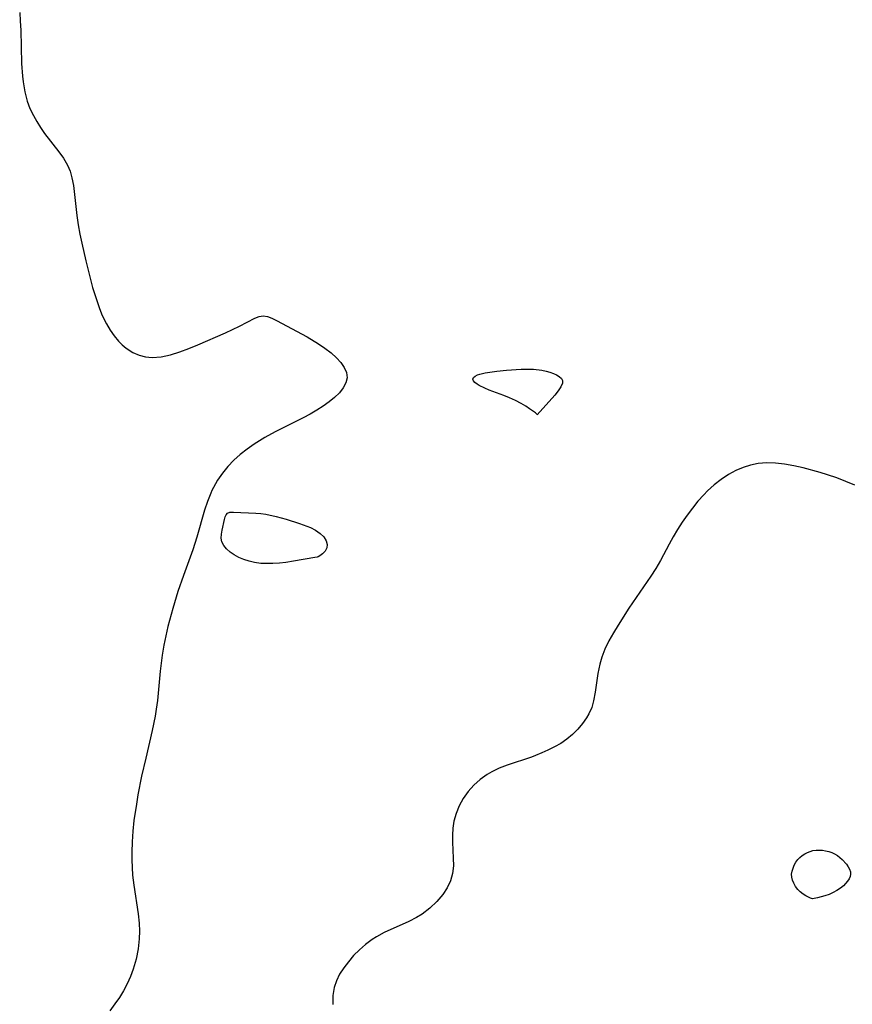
# Model space of a CAD drawing. Header units: metres. Extents: x 1073367 to 1082519, y 1569854 to 1574957.
# Tile 455 of 656: x 1077364 to 1077516, y 1573070 to 1573249. Entities that reach past the tile are written whole.
import ezdxf

# ---------------------------------------------------------------- set-up
doc = ezdxf.new("R2010")
doc.units = ezdxf.units.M
doc.layers.add('CGG_CurvaNivelLidar_v1', color=253, linetype='Continuous', lineweight=30)

msp = doc.modelspace()

# ---------------------------------------------------------------- linework, layer by layer
at = {"layer": 'CGG_CurvaNivelLidar_v1'}
for p, q in [((1077364.4617, 1573250.1431, 70), (1077364.5795, 1573248.5676, 70)), ((1077364.5795, 1573248.5676, 70), (1077364.6491, 1573246.9795, 70)), ((1077364.6491, 1573246.9795, 70), (1077364.8154, 1573240.8822, 70)), ((1077364.8154, 1573240.8822, 70), (1077364.9743, 1573238.5839, 70)), ((1077364.9743, 1573238.5839, 70), (1077365.0854, 1573237.5882, 70)), ((1077365.0854, 1573237.5882, 70), (1077365.3759, 1573235.785, 70)), ((1077365.3759, 1573235.785, 70), (1077365.8269, 1573234.0445, 70)), ((1077365.8269, 1573234.0445, 70), (1077366.3297, 1573232.7284, 70)), ((1077366.3297, 1573232.7284, 70), (1077366.9449, 1573231.457, 70)), ((1077366.9449, 1573231.457, 70), (1077367.5743, 1573230.3446, 70)), ((1077367.5743, 1573230.3446, 70), (1077368.2598, 1573229.264, 70)), ((1077368.2598, 1573229.264, 70), (1077368.9906, 1573228.2163, 70)), ((1077368.9906, 1573228.2163, 70), (1077371.5815, 1573224.8846, 70)), ((1077371.5815, 1573224.8846, 70), (1077372.4385, 1573223.6891, 70)), ((1077372.4385, 1573223.6891, 70), (1077373.1618, 1573222.4391, 70)), ((1077373.1618, 1573222.4391, 70), (1077373.6253, 1573221.3268, 70)), ((1077373.6253, 1573221.3268, 70), (1077373.9621, 1573220.1603, 70)), ((1077373.9621, 1573220.1603, 70), (1077374.2179, 1573218.756, 70)), ((1077374.2179, 1573218.756, 70), (1077374.8633, 1573213.3115, 70)), ((1077374.8633, 1573213.3115, 70), (1077375.1159, 1573211.6092, 70)), ((1077375.1159, 1573211.6092, 70), (1077375.4171, 1573209.8937, 70)), ((1077375.4171, 1573209.8937, 70), (1077375.7416, 1573208.2932, 70)), ((1077375.7416, 1573208.2932, 70), (1077376.478, 1573205.0838, 70)), ((1077376.478, 1573205.0838, 70), (1077377.2113, 1573202.1396, 70)), ((1077377.2113, 1573202.1396, 70), (1077377.7187, 1573200.2445, 70)), ((1077377.7187, 1573200.2445, 70), (1077378.2711, 1573198.3796, 70)), ((1077378.2711, 1573198.3796, 70), (1077378.8967, 1573196.5657, 70)), ((1077378.8967, 1573196.5657, 70), (1077379.3455, 1573195.4548, 70)), ((1077379.3455, 1573195.4548, 70), (1077379.8421, 1573194.3822, 70)), ((1077379.8421, 1573194.3822, 70), (1077380.251, 1573193.6025, 70)), ((1077380.251, 1573193.6025, 70), (1077380.9139, 1573192.49, 70)), ((1077404.3754, 1573193.1925, 70), (1077407.1763, 1573194.6454, 70)), ((1077407.1763, 1573194.6454, 70), (1077407.9531, 1573194.9458, 70)), ((1077407.9531, 1573194.9458, 70), (1077408.7032, 1573195.067, 70)), ((1077408.7032, 1573195.067, 70), (1077409.4767, 1573194.9584, 70)), ((1077409.4767, 1573194.9584, 70), (1077410.2758, 1573194.6581, 70)), ((1077410.2758, 1573194.6581, 70), (1077411.1303, 1573194.2306, 70)), ((1077411.1303, 1573194.2306, 70), (1077416.6703, 1573191.2352, 70)), ((1077380.9139, 1573192.49, 70), (1077381.6349, 1573191.4497, 70)), ((1077396.8408, 1573189.841, 70), (1077401.8319, 1573191.9811, 70)), ((1077401.8319, 1573191.9811, 70), (1077404.3754, 1573193.1925, 70)), ((1077381.6349, 1573191.4497, 70), (1077382.4127, 1573190.4949, 70)), ((1077382.4127, 1573190.4949, 70), (1077383.0868, 1573189.7968, 70)), ((1077416.6703, 1573191.2352, 70), (1077418.7363, 1573189.9961, 70)), ((1077383.0868, 1573189.7968, 70), (1077383.8096, 1573189.182, 70)), ((1077383.8096, 1573189.182, 70), (1077385.0289, 1573188.4225, 70)), ((1077385.0289, 1573188.4225, 70), (1077386.1518, 1573187.9422, 70)), ((1077391.8639, 1573188.002, 70), (1077393.5698, 1573188.5561, 70)), ((1077393.5698, 1573188.5561, 70), (1077395.2011, 1573189.1732, 70)), ((1077395.2011, 1573189.1732, 70), (1077396.8408, 1573189.841, 70)), ((1077418.7363, 1573189.9961, 70), (1077419.9254, 1573189.1952, 70)), ((1077419.9254, 1573189.1952, 70), (1077421.0316, 1573188.3547, 70)), ((1077421.0316, 1573188.3547, 70), (1077422.019, 1573187.4733, 70)), ((1077386.1518, 1573187.9422, 70), (1077387.3296, 1573187.6256, 70)), ((1077387.3296, 1573187.6256, 70), (1077388.5488, 1573187.494, 70)), ((1077388.5488, 1573187.494, 70), (1077390.1872, 1573187.6186, 70)), ((1077390.1872, 1573187.6186, 70), (1077391.8639, 1573188.002, 70)), ((1077422.019, 1573187.4733, 70), (1077422.8164, 1573186.59, 70)), ((1077422.8164, 1573186.59, 70), (1077423.4327, 1573185.6806, 70)), ((1077423.4327, 1573185.6806, 70), (1077423.826, 1573184.7585, 70)), ((1077423.826, 1573184.7585, 70), (1077423.9429, 1573183.8362, 70)), ((1077448.0563, 1573184.494, 70), (1077449.0221, 1573184.703, 70)), ((1077449.0221, 1573184.703, 70), (1077451.1815, 1573185.0005, 70)), ((1077451.1815, 1573185.0005, 70), (1077452.9187, 1573185.1946, 70)), ((1077452.9187, 1573185.1946, 70), (1077455.5771, 1573185.3957, 70)), ((1077455.5771, 1573185.3957, 70), (1077456.4617, 1573185.4136, 70)), ((1077456.4617, 1573185.4136, 70), (1077457.8351, 1573185.3614, 70)), ((1077457.8351, 1573185.3614, 70), (1077459.3316, 1573185.1818, 70)), ((1077459.3316, 1573185.1818, 70), (1077460.1236, 1573185.0202, 70)), ((1077460.1236, 1573185.0202, 70), (1077460.808, 1573184.8291, 70)), ((1077460.808, 1573184.8291, 70), (1077461.4457, 1573184.6004, 70)), ((1077423.7377, 1573182.9137, 70), (1077423.2529, 1573182.0064, 70)), ((1077423.9429, 1573183.8362, 70), (1077423.7377, 1573182.9137, 70)), ((1077446.8032, 1573183.582, 70), (1077446.9199, 1573183.8636, 70)), ((1077446.8983, 1573183.2766, 70), (1077446.8032, 1573183.582, 70)), ((1077447.1795, 1573182.9667, 70), (1077446.8983, 1573183.2766, 70)), ((1077446.9199, 1573183.8636, 70), (1077447.2082, 1573184.1235, 70)), ((1077447.6014, 1573182.6561, 70), (1077447.1795, 1573182.9667, 70)), ((1077447.2082, 1573184.1235, 70), (1077447.6308, 1573184.347, 70)), ((1077447.6308, 1573184.347, 70), (1077448.0563, 1573184.494, 70)), ((1077461.4457, 1573184.6004, 70), (1077462.0212, 1573184.3379, 70)), ((1077462.0212, 1573184.3379, 70), (1077462.5126, 1573184.043, 70)), ((1077462.5126, 1573184.043, 70), (1077462.8893, 1573183.7138, 70)), ((1077462.8893, 1573183.7138, 70), (1077463.11, 1573183.3453, 70)), ((1077463.11, 1573183.3453, 70), (1077463.0946, 1573182.8423, 70)), ((1077422.5462, 1573181.1176, 70), (1077421.6636, 1573180.2512, 70)), ((1077423.2529, 1573182.0064, 70), (1077422.5462, 1573181.1176, 70)), ((1077447.9377, 1573182.4532, 70), (1077447.6014, 1573182.6561, 70)), ((1077448.9988, 1573181.9207, 70), (1077447.9377, 1573182.4532, 70)), ((1077449.7475, 1573181.5985, 70), (1077448.9988, 1573181.9207, 70)), ((1077452.4041, 1573180.5938, 70), (1077449.7475, 1573181.5985, 70)), ((1077462.3084, 1573181.4665, 70), (1077461.6773, 1573180.6729, 70)), ((1077462.8043, 1573182.2028, 70), (1077462.3084, 1573181.4665, 70)), ((1077463.0946, 1573182.8423, 70), (1077462.8043, 1573182.2028, 70)), ((1077420.6829, 1573179.4436, 70), (1077419.5982, 1573178.6647, 70)), ((1077421.6636, 1573180.2512, 70), (1077420.6829, 1573179.4436, 70)), ((1077453.4711, 1573180.161, 70), (1077452.4041, 1573180.5938, 70)), ((1077454.5485, 1573179.678, 70), (1077453.4711, 1573180.161, 70)), ((1077455.5786, 1573179.1523, 70), (1077454.5485, 1573179.678, 70)), ((1077461.6773, 1573180.6729, 70), (1077458.5, 1573177.1005, 70)), ((1077418.4292, 1573177.919, 70), (1077417.2306, 1573177.2306, 70)), ((1077419.5982, 1573178.6647, 70), (1077418.4292, 1573177.919, 70)), ((1077456.3993, 1573178.6724, 70), (1077455.5786, 1573179.1523, 70)), ((1077457.1195, 1573178.2039, 70), (1077456.3993, 1573178.6724, 70)), ((1077458.1632, 1573177.4337, 70), (1077457.1195, 1573178.2039, 70)), ((1077415.9846, 1573176.5682, 70), (1077410.9033, 1573174.0179, 70)), ((1077417.2306, 1573177.2306, 70), (1077415.9846, 1573176.5682, 70)), ((1077458.4352, 1573177.197, 70), (1077458.1632, 1573177.4337, 70)), ((1077458.5, 1573177.1005, 70), (1077458.4352, 1573177.197, 70)), ((1077410.9033, 1573174.0179, 70), (1077409.004, 1573172.9736, 70)), ((1077409.004, 1573172.9736, 70), (1077407.0575, 1573171.7548, 70)), ((1077405.7696, 1573170.8446, 70), (1077404.5424, 1573169.8758, 70)), ((1077407.0575, 1573171.7548, 70), (1077405.7696, 1573170.8446, 70)), ((1077403.3895, 1573168.8409, 70), (1077402.302, 1573167.7069, 70)), ((1077404.5424, 1573169.8758, 70), (1077403.3895, 1573168.8409, 70)), ((1077402.302, 1573167.7069, 70), (1077401.3111, 1573166.5011, 70)), ((1077494.6143, 1573166.9908, 70.5), (1077493.2351, 1573166.239, 70.5)), ((1077495.9163, 1573167.5411, 70.5), (1077494.6143, 1573166.9908, 70.5)), ((1077497.2602, 1573167.9583, 70.5), (1077495.9163, 1573167.5411, 70.5)), ((1077498.6386, 1573168.2319, 70.5), (1077497.2602, 1573167.9583, 70.5)), ((1077500.1999, 1573168.3579, 70.5), (1077498.6386, 1573168.2319, 70.5)), ((1077501.7847, 1573168.3226, 70.5), (1077500.1999, 1573168.3579, 70.5)), ((1077503.4127, 1573168.1484, 70.5), (1077501.7847, 1573168.3226, 70.5)), ((1077505.122, 1573167.8418, 70.5), (1077503.4127, 1573168.1484, 70.5)), ((1077506.8345, 1573167.446, 70.5), (1077505.122, 1573167.8418, 70.5)), ((1077509.9115, 1573166.6187, 70.5), (1077506.8345, 1573167.446, 70.5)), ((1077400.4227, 1573165.2286, 70), (1077399.6484, 1573163.8904, 70)), ((1077401.3111, 1573166.5011, 70), (1077400.4227, 1573165.2286, 70)), ((1077491.9151, 1573165.3582, 70.5), (1077490.6543, 1573164.3685, 70.5)), ((1077493.2351, 1573166.239, 70.5), (1077491.9151, 1573165.3582, 70.5)), ((1077511.2688, 1573166.2096, 70.5), (1077509.9115, 1573166.6187, 70.5)), ((1077512.9389, 1573165.6416, 70.5), (1077511.2688, 1573166.2096, 70.5)), ((1077514.5932, 1573165.0156, 70.5), (1077512.9389, 1573165.6416, 70.5)), ((1077516.2303, 1573164.3442, 70.5), (1077514.5932, 1573165.0156, 70.5)), ((1077399.3912, 1573163.3725, 70), (1077399.176, 1573162.9007, 70)), ((1077399.6484, 1573163.8904, 70), (1077399.3912, 1573163.3725, 70)), ((1077489.457, 1573163.2823, 70.5), (1077488.7629, 1573162.5796, 70.5)), ((1077490.6543, 1573164.3685, 70.5), (1077489.457, 1573163.2823, 70.5)), ((1077399.176, 1573162.9007, 70), (1077398.5706, 1573161.3592, 70)), ((1077488.7629, 1573162.5796, 70.5), (1077487.6999, 1573161.4026, 70.5)), ((1077398.0534, 1573159.771, 70), (1077396.6733, 1573154.885, 70)), ((1077398.5706, 1573161.3592, 70), (1077398.0534, 1573159.771, 70)), ((1077486.6876, 1573160.1698, 70.5), (1077485.7241, 1573158.8916, 70.5)), ((1077487.6999, 1573161.4026, 70.5), (1077486.6876, 1573160.1698, 70.5)), ((1077401.241, 1573156.155, 70), (1077401.6766, 1573158.0886, 70)), ((1077401.6766, 1573158.0886, 70), (1077401.7995, 1573158.5646, 70)), ((1077401.7995, 1573158.5646, 70), (1077401.9634, 1573158.9552, 70)), ((1077401.9634, 1573158.9552, 70), (1077402.2062, 1573159.2323, 70)), ((1077402.2062, 1573159.2323, 70), (1077402.6708, 1573159.3969, 70)), ((1077402.6708, 1573159.3969, 70), (1077403.2905, 1573159.4197, 70)), ((1077403.2905, 1573159.4197, 70), (1077407.3619, 1573159.25, 70)), ((1077407.3619, 1573159.25, 70), (1077408.2802, 1573159.1619, 70)), ((1077408.2802, 1573159.1619, 70), (1077409.1934, 1573159.027, 70)), ((1077409.1934, 1573159.027, 70), (1077411.0405, 1573158.6396, 70)), ((1077411.0405, 1573158.6396, 70), (1077412.8924, 1573158.1427, 70)), ((1077412.8924, 1573158.1427, 70), (1077415.3329, 1573157.363, 70)), ((1077485.7241, 1573158.8916, 70.5), (1077484.8106, 1573157.5748, 70.5)), ((1077401.124, 1573155.4294, 70), (1077401.241, 1573156.155, 70)), ((1077415.3329, 1573157.363, 70), (1077417.3078, 1573156.6178, 70)), ((1077417.3078, 1573156.6178, 70), (1077418.2407, 1573156.1406, 70)), ((1077418.2407, 1573156.1406, 70), (1077419.0692, 1573155.5665, 70)), ((1077483.9845, 1573156.2822, 70.5), (1077483.2035, 1573154.966, 70.5)), ((1077484.8106, 1573157.5748, 70.5), (1077483.9845, 1573156.2822, 70.5)), ((1077396.6733, 1573154.885, 70), (1077395.93, 1573152.5745, 70)), ((1077401.0968, 1573154.7126, 70), (1077401.124, 1573155.4294, 70)), ((1077401.2164, 1573154.025, 70), (1077401.0968, 1573154.7126, 70)), ((1077419.0692, 1573155.5665, 70), (1077419.7348, 1573154.9126, 70)), ((1077419.7348, 1573154.9126, 70), (1077420.1617, 1573154.2421, 70)), ((1077483.2035, 1573154.966, 70.5), (1077482.4654, 1573153.6329, 70.5)), ((1077395.93, 1573152.5745, 70), (1077394.2038, 1573147.9314, 70)), ((1077401.5449, 1573153.3603, 70), (1077401.2164, 1573154.025, 70)), ((1077402.0515, 1573152.7458, 70), (1077401.5449, 1573153.3603, 70)), ((1077402.6944, 1573152.1791, 70), (1077402.0515, 1573152.7458, 70)), ((1077420.2828, 1573152.9209, 70), (1077419.9517, 1573152.3205, 70)), ((1077420.1617, 1573154.2421, 70), (1077420.3516, 1573153.5642, 70)), ((1077420.3516, 1573153.5642, 70), (1077420.2828, 1573152.9209, 70)), ((1077482.4654, 1573153.6329, 70.5), (1077480.8734, 1573150.6339, 70.5)), ((1077403.4423, 1573151.6622, 70), (1077402.6944, 1573152.1791, 70)), ((1077404.2728, 1573151.2016, 70), (1077403.4423, 1573151.6622, 70)), ((1077405.1707, 1573150.8093, 70), (1077404.2728, 1573151.2016, 70)), ((1077406.1288, 1573150.4971, 70), (1077405.1707, 1573150.8093, 70)), ((1077418.0761, 1573151.2138, 70), (1077414.2102, 1573150.5047, 70)), ((1077418.5, 1573151.2649, 70), (1077418.0761, 1573151.2138, 70)), ((1077418.6844, 1573151.3101, 70), (1077418.5, 1573151.2649, 70)), ((1077418.9861, 1573151.4719, 70), (1077418.6844, 1573151.3101, 70)), ((1077419.4743, 1573151.8281, 70), (1077418.9861, 1573151.4719, 70)), ((1077419.9517, 1573152.3205, 70), (1077419.4743, 1573151.8281, 70)), ((1077407.1327, 1573150.2644, 70), (1077406.1288, 1573150.4971, 70)), ((1077408.2833, 1573150.1228, 70), (1077407.1327, 1573150.2644, 70)), ((1077409.3435, 1573150.0836, 70), (1077408.2833, 1573150.1228, 70)), ((1077410.4759, 1573150.1071, 70), (1077409.3435, 1573150.0836, 70)), ((1077411.6465, 1573150.185, 70), (1077410.4759, 1573150.1071, 70)), ((1077412.8215, 1573150.3085, 70), (1077411.6465, 1573150.185, 70)), ((1077414.2102, 1573150.5047, 70), (1077412.8215, 1573150.3085, 70)), ((1077480.0281, 1573149.213, 70.5), (1077479.1271, 1573147.8174, 70.5)), ((1077480.8734, 1573150.6339, 70.5), (1077480.0281, 1573149.213, 70.5)), ((1077394.2038, 1573147.9314, 70), (1077393.1961, 1573144.9885, 70)), ((1077479.1271, 1573147.8174, 70.5), (1077475.1612, 1573141.968, 70.5)), ((1077393.1961, 1573144.9885, 70), (1077392.2586, 1573141.9056, 70)), ((1077392.2586, 1573141.9056, 70), (1077391.3852, 1573138.6248, 70)), ((1077475.1612, 1573141.968, 70.5), (1077473.2021, 1573138.9177, 70.5)), ((1077391.3852, 1573138.6248, 70), (1077390.9935, 1573136.9398, 70)), ((1077473.2021, 1573138.9177, 70.5), (1077472.3293, 1573137.4772, 70.5)), ((1077390.9935, 1573136.9398, 70), (1077390.6469, 1573135.2476, 70)), ((1077472.3293, 1573137.4772, 70.5), (1077471.5189, 1573136.0293, 70.5)), ((1077390.6469, 1573135.2476, 70), (1077390.3419, 1573133.4542, 70)), ((1077471.5189, 1573136.0293, 70.5), (1077470.8023, 1573134.5645, 70.5)), ((1077390.3419, 1573133.4542, 70), (1077389.9926, 1573130.5212, 70)), ((1077470.2161, 1573133.0727, 70.5), (1077469.8523, 1573131.8098, 70.5)), ((1077470.8023, 1573134.5645, 70.5), (1077470.2161, 1573133.0727, 70.5)), ((1077469.8523, 1573131.8098, 70.5), (1077469.5055, 1573130.0986, 70.5)), ((1077389.9926, 1573130.5212, 70), (1077389.4915, 1573125.2049, 70)), ((1077469.5055, 1573130.0986, 70.5), (1077469.0145, 1573126.7292, 70.5)), ((1077469.0145, 1573126.7292, 70.5), (1077468.7263, 1573125.1404, 70.5)), ((1077389.4915, 1573125.2049, 70), (1077389.2771, 1573123.6126, 70)), ((1077468.3945, 1573123.9437, 70.5), (1077467.8975, 1573122.8188, 70.5)), ((1077468.7263, 1573125.1404, 70.5), (1077468.3945, 1573123.9437, 70.5)), ((1077389.0725, 1573122.3845, 70), (1077388.5466, 1573119.7908, 70)), ((1077389.2771, 1573123.6126, 70), (1077389.0725, 1573122.3845, 70)), ((1077467.456, 1573122.0629, 70.5), (1077466.72, 1573121.0085, 70.5)), ((1077467.8975, 1573122.8188, 70.5), (1077467.456, 1573122.0629, 70.5)), ((1077466.72, 1573121.0085, 70.5), (1077465.8749, 1573119.9954, 70.5)), ((1077388.5466, 1573119.7908, 70), (1077387.3527, 1573114.7342, 70)), ((1077464.9257, 1573119.0407, 70.5), (1077463.872, 1573118.1649, 70.5)), ((1077465.8749, 1573119.9954, 70.5), (1077464.9257, 1573119.0407, 70.5)), ((1077461.645, 1573116.7751, 70.5), (1077460.4381, 1573116.1735, 70.5)), ((1077462.7957, 1573117.434, 70.5), (1077461.645, 1573116.7751, 70.5)), ((1077463.872, 1573118.1649, 70.5), (1077462.7957, 1573117.434, 70.5)), ((1077457.4277, 1573114.9376, 70.5), (1077453.0146, 1573113.4564, 70.5)), ((1077458.2082, 1573115.2258, 70.5), (1077457.4277, 1573114.9376, 70.5)), ((1077459.3362, 1573115.6812, 70.5), (1077458.2082, 1573115.2258, 70.5)), ((1077460.4381, 1573116.1735, 70.5), (1077459.3362, 1573115.6812, 70.5)), ((1077387.3527, 1573114.7342, 70), (1077386.6216, 1573111.4528, 70)), ((1077453.0146, 1573113.4564, 70.5), (1077451.5934, 1573112.9128, 70.5)), ((1077386.6216, 1573111.4528, 70), (1077385.9573, 1573108.0852, 70)), ((1077449.3827, 1573111.8027, 70.5), (1077448.1063, 1573110.8948, 70.5)), ((1077450.236, 1573112.2852, 70.5), (1077449.3827, 1573111.8027, 70.5)), ((1077451.5934, 1573112.9128, 70.5), (1077450.236, 1573112.2852, 70.5)), ((1077446.953, 1573109.8462, 70.5), (1077445.9259, 1573108.6815, 70.5)), ((1077448.1063, 1573110.8948, 70.5), (1077446.953, 1573109.8462, 70.5)), ((1077385.9573, 1573108.0852, 70), (1077385.6607, 1573106.3969, 70)), ((1077445.9259, 1573108.6815, 70.5), (1077445.0362, 1573107.4179, 70.5)), ((1077385.6607, 1573106.3969, 70), (1077385.2191, 1573103.4077, 70)), ((1077444.3152, 1573106.0987, 70.5), (1077443.7534, 1573104.7147, 70.5)), ((1077445.0362, 1573107.4179, 70.5), (1077444.3152, 1573106.0987, 70.5)), ((1077443.7534, 1573104.7147, 70.5), (1077443.3684, 1573103.2813, 70.5)), ((1077385.2191, 1573103.4077, 70), (1077385.0221, 1573101.4775, 70)), ((1077443.3684, 1573103.2813, 70.5), (1077443.1893, 1573102.0298, 70.5)), ((1077385.0221, 1573101.4775, 70), (1077384.8931, 1573099.5438, 70)), ((1077443.1177, 1573100.7647, 70.5), (1077443.117, 1573099.4989, 70.5)), ((1077443.1893, 1573102.0298, 70.5), (1077443.1177, 1573100.7647, 70.5)), ((1077384.8931, 1573099.5438, 70), (1077384.8308, 1573097.6802, 70)), ((1077443.117, 1573099.4989, 70.5), (1077443.25, 1573096.5836, 70.5)), ((1077384.8308, 1573097.6802, 70), (1077384.8332, 1573096.2862, 70)), ((1077506.2183, 1573096.7033, 70.5), (1077506.6398, 1573097.0465, 70.5)), ((1077506.6398, 1573097.0465, 70.5), (1077507.0949, 1573097.3483, 70.5)), ((1077507.0949, 1573097.3483, 70.5), (1077507.5763, 1573097.6065, 70.5)), ((1077507.5763, 1573097.6065, 70.5), (1077508.0794, 1573097.8148, 70.5)), ((1077508.0794, 1573097.8148, 70.5), (1077508.6016, 1573097.9629, 70.5)), ((1077508.6016, 1573097.9629, 70.5), (1077509.1647, 1573098.0436, 70.5)), ((1077509.1647, 1573098.0436, 70.5), (1077509.7393, 1573098.0594, 70.5)), ((1077509.7393, 1573098.0594, 70.5), (1077510.3184, 1573098.0217, 70.5)), ((1077510.3184, 1573098.0217, 70.5), (1077510.8951, 1573097.9366, 70.5)), ((1077510.8951, 1573097.9366, 70.5), (1077511.4624, 1573097.8055, 70.5)), ((1077511.4624, 1573097.8055, 70.5), (1077512.0123, 1573097.6251, 70.5)), ((1077512.0123, 1573097.6251, 70.5), (1077512.5353, 1573097.3875, 70.5)), ((1077512.5353, 1573097.3875, 70.5), (1077513.0276, 1573097.0824, 70.5)), ((1077513.0276, 1573097.0824, 70.5), (1077513.4858, 1573096.725, 70.5)), ((1077384.8332, 1573096.2862, 70), (1077384.881, 1573094.8947, 70)), ((1077443.25, 1573096.5836, 70.5), (1077443.2737, 1573095.169, 70.5)), ((1077504.9726, 1573094.7864, 70.5), (1077505.2006, 1573095.33, 70.5)), ((1077505.2006, 1573095.33, 70.5), (1077505.4895, 1573095.8444, 70.5)), ((1077505.4895, 1573095.8444, 70.5), (1077505.8407, 1573096.3173, 70.5)), ((1077505.8407, 1573096.3173, 70.5), (1077506.2183, 1573096.7033, 70.5)), ((1077513.4858, 1573096.725, 70.5), (1077513.9125, 1573096.3299, 70.5)), ((1077513.9125, 1573096.3299, 70.5), (1077514.6634, 1573095.4699, 70.5)), ((1077514.6634, 1573095.4699, 70.5), (1077514.9738, 1573095.0209, 70.5)), ((1077384.881, 1573094.8947, 70), (1077384.9765, 1573093.5077, 70)), ((1077384.9765, 1573093.5077, 70), (1077385.1735, 1573091.7043, 70)), ((1077443.1314, 1573093.7987, 70.5), (1077442.7404, 1573092.4834, 70.5)), ((1077443.2737, 1573095.169, 70.5), (1077443.1314, 1573093.7987, 70.5)), ((1077504.7286, 1573093.6485, 70.5), (1077504.811, 1573094.2233, 70.5)), ((1077504.7459, 1573093.1371, 70.5), (1077504.7286, 1573093.6485, 70.5)), ((1077504.811, 1573094.2233, 70.5), (1077504.9726, 1573094.7864, 70.5)), ((1077514.9738, 1573095.0209, 70.5), (1077515.2234, 1573094.5671, 70.5)), ((1077515.2234, 1573094.5671, 70.5), (1077515.3911, 1573094.1138, 70.5)), ((1077515.4473, 1573093.6655, 70.5), (1077515.3664, 1573093.2269, 70.5)), ((1077515.3911, 1573094.1138, 70.5), (1077515.4473, 1573093.6655, 70.5)), ((1077385.1735, 1573091.7043, 70), (1077385.979, 1573086.4734, 70)), ((1077442.7404, 1573092.4834, 70.5), (1077442.1249, 1573091.217, 70.5)), ((1077504.8764, 1573092.5835, 70.5), (1077504.7459, 1573093.1371, 70.5)), ((1077505.1093, 1573092.0115, 70.5), (1077504.8764, 1573092.5835, 70.5)), ((1077505.4313, 1573091.4478, 70.5), (1077505.1093, 1573092.0115, 70.5)), ((1077514.5381, 1573091.9665, 70.5), (1077514.1258, 1573091.5616, 70.5)), ((1077514.8872, 1573092.3772, 70.5), (1077514.5381, 1573091.9665, 70.5)), ((1077515.1704, 1573092.7975, 70.5), (1077514.8872, 1573092.3772, 70.5)), ((1077515.3664, 1573093.2269, 70.5), (1077515.1704, 1573092.7975, 70.5)), ((1077441.3274, 1573090.004, 70.5), (1077440.2371, 1573088.6986, 70.5)), ((1077442.1249, 1573091.217, 70.5), (1077441.3274, 1573090.004, 70.5)), ((1077505.8288, 1573090.918, 70.5), (1077505.4313, 1573091.4478, 70.5)), ((1077506.2869, 1573090.4459, 70.5), (1077505.8288, 1573090.918, 70.5)), ((1077506.7937, 1573090.0423, 70.5), (1077506.2869, 1573090.4459, 70.5)), ((1077507.3021, 1573089.7177, 70.5), (1077506.7937, 1573090.0423, 70.5)), ((1077511.5142, 1573089.9954, 70.5), (1077510.763, 1573089.7214, 70.5)), ((1077512.2565, 1573090.3344, 70.5), (1077511.5142, 1573089.9954, 70.5)), ((1077512.9601, 1573090.7241, 70.5), (1077512.2565, 1573090.3344, 70.5)), ((1077513.5937, 1573091.1413, 70.5), (1077512.9601, 1573090.7241, 70.5)), ((1077514.1258, 1573091.5616, 70.5), (1077513.5937, 1573091.1413, 70.5)), ((1077440.2371, 1573088.6986, 70.5), (1077438.98, 1573087.4955, 70.5)), ((1077507.7695, 1573089.4708, 70.5), (1077507.3021, 1573089.7177, 70.5)), ((1077508.1537, 1573089.3009, 70.5), (1077507.7695, 1573089.4708, 70.5)), ((1077508.5, 1573089.1976, 70.5), (1077508.1537, 1573089.3009, 70.5)), ((1077509.4214, 1573089.3598, 70.5), (1077508.5, 1573089.1976, 70.5)), ((1077510.763, 1573089.7214, 70.5), (1077509.4214, 1573089.3598, 70.5)), ((1077385.979, 1573086.4734, 70), (1077386.1725, 1573084.7631, 70)), ((1077437.5701, 1573086.4249, 70.5), (1077436.5876, 1573085.8221, 70.5)), ((1077438.98, 1573087.4955, 70.5), (1077437.5701, 1573086.4249, 70.5)), ((1077386.1725, 1573084.7631, 70), (1077386.2383, 1573083.3123, 70)), ((1077435.1625, 1573085.0902, 70.5), (1077430.707, 1573083.0875, 70.5)), ((1077436.5876, 1573085.8221, 70.5), (1077435.1625, 1573085.0902, 70.5)), ((1077386.2383, 1573083.3123, 70), (1077386.1945, 1573081.9505, 70)), ((1077430.707, 1573083.0875, 70.5), (1077429.2808, 1573082.3148, 70.5)), ((1077386.1945, 1573081.9505, 70), (1077385.9793, 1573080.0836, 70)), ((1077428.4973, 1573081.8104, 70.5), (1077427.3051, 1573080.9135, 70.5)), ((1077429.2808, 1573082.3148, 70.5), (1077428.4973, 1573081.8104, 70.5)), ((1077385.9793, 1573080.0836, 70), (1077385.6064, 1573078.2367, 70)), ((1077426.1872, 1573079.9279, 70.5), (1077425.1441, 1573078.8726, 70.5)), ((1077427.3051, 1573080.9135, 70.5), (1077426.1872, 1573079.9279, 70.5)), ((1077385.6064, 1573078.2367, 70), (1077385.0867, 1573076.4222, 70)), ((1077424.1809, 1573077.7632, 70.5), (1077423.3355, 1573076.647, 70.5)), ((1077425.1441, 1573078.8726, 70.5), (1077424.1809, 1573077.7632, 70.5)), ((1077385.0867, 1573076.4222, 70), (1077384.5945, 1573075.0788, 70)), ((1077423.3355, 1573076.647, 70.5), (1077422.5992, 1573075.4933, 70.5)), ((1077384.5945, 1573075.0788, 70), (1077384.0116, 1573073.7717, 70)), ((1077422.0025, 1573074.3018, 70.5), (1077421.5839, 1573073.0699, 70.5)), ((1077422.5992, 1573075.4933, 70.5), (1077422.0025, 1573074.3018, 70.5)), ((1077383.3347, 1573072.5095, 70), (1077382.5794, 1573071.2871, 70)), ((1077384.0116, 1573073.7717, 70), (1077383.3347, 1573072.5095, 70)), ((1077421.5839, 1573073.0699, 70.5), (1077421.3604, 1573071.6195, 70.5)), ((1077382.5794, 1573071.2871, 70), (1077381.7641, 1573070.0998, 70)), ((1077421.3604, 1573071.6195, 70.5), (1077421.3863, 1573069.9747, 70.5)), ((1077381.7641, 1573070.0998, 70), (1077380.8514, 1573068.8823, 70))]:
    msp.add_line(p, q, dxfattribs=at)

doc.saveas('drawing.dxf')
